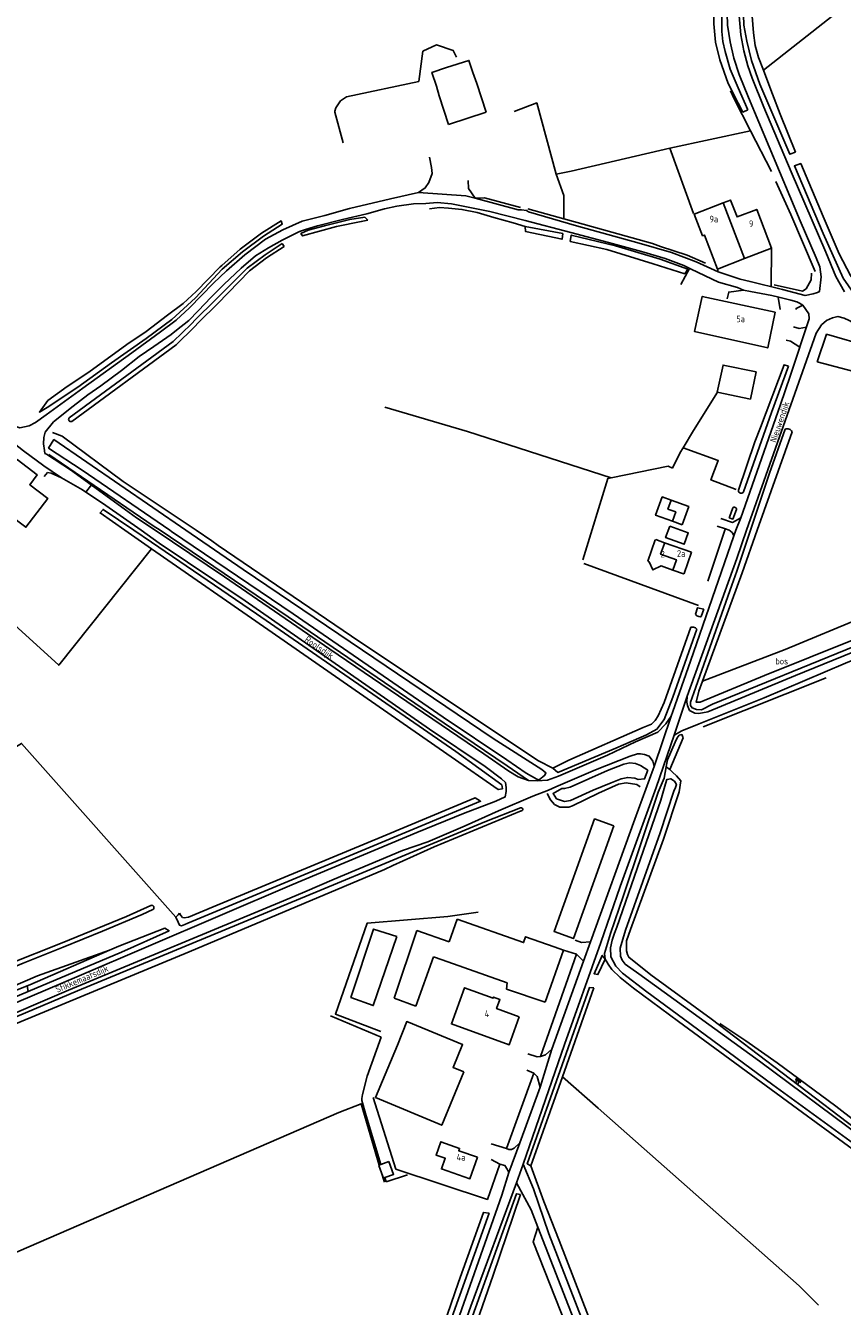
# Model space of a CAD drawing. Header units: metres. Extents: x 226218 to 240385, y 439369 to 449677.
# Tile 300 of 353: x 236603 to 236910, y 446708 to 447190. Entities that reach past the tile are written whole.
import ezdxf

# ---------------------------------------------------------------- set-up
doc = ezdxf.new("R2010")
doc.units = ezdxf.units.M
doc.header["$MEASUREMENT"] = 0
for name, color, linetype in [('BIJGEBOUW', 4, 'Continuous'), ('CULTUURAANDUIDING', 253, 'Continuous'), ('DAKRAND', 4, 'Continuous'), ('DAKRAND-BYG', 4, 'Continuous'), ('HEG', 253, 'Continuous'), ('HEK', 253, 'Continuous'), ('HOOFDGEBOUW', 4, 'Continuous'), ('HOUTWAL', 253, 'Continuous'), ('HUISNUMMER', 253, 'Continuous'), ('INSTEEKSLOOT', 153, 'Continuous'), ('KANTVERH', 253, 'Continuous'), ('KUNSTWERK', 253, 'Continuous'), ('MIDSLTGREPPEL', 253, 'Continuous'), ('OVERIGEAFSCH', 253, 'Continuous'), ('OVLIJNOBJ', 253, 'Continuous'), ('RASTER', 253, 'Continuous'), ('STRAATNAAM', 253, 'Continuous'), ('TALUD', 253, 'Continuous'), ('TUSSENMUUR', 253, 'Continuous')]:
    doc.layers.add(name, color=color, linetype=linetype)
doc.styles.get("Standard").update_dxf_attribs({"font": 'iso.shx'})

# ---------------------------------------------------------------- blocks, each defined once
blk = doc.blocks.new('TA', base_point=(75009.5, 300012))
for p, q in [((75009.5, 300012.5), (75010, 300012.5)), ((75009.5, 300012.25), (75010.5, 300012.25)), ((75009.5, 300012), (75010, 300012)), ((75009.5, 300011.75), (75010.5, 300011.75)), ((75009.5, 300011.5), (75010, 300011.5))]:
    blk.add_line(p, q)

msp = doc.modelspace()

# ---------------------------------------------------------------- linework, layer by layer
at = {"layer": 'BIJGEBOUW'}
for p in [(236765.3, 446853.76), (236750.2, 446849.58)]:
    msp.add_line(p, (236762.34, 446845.32), dxfattribs=at)
msp.add_lwpolyline([(236805.34, 446842.14), (236801.8, 446843.39), (236791.05, 446847.17), (236790.28, 446844.98), (236765.3, 446853.76)], dxfattribs=at)
at = {"layer": 'DAKRAND'}
for points in [[(236761.34, 447174.03), (236755.86, 447172.13), (236757.61, 447167.02), (236758.6, 447163.36), (236762.04, 447152.59)], [(236761.34, 447174.03), (236769.74, 447176.65), (236771.28, 447172.16)], [(236776.23, 447157.19), (236772.75, 447167.95), (236771.28, 447172.16)]]:
    msp.add_lwpolyline(points, dxfattribs=at)
at = {"layer": 'DAKRAND-BYG'}
for p, q in [((236849.91, 447002.06), (236846.22, 447003.39)), ((236750.2, 446849.58), (236741.7, 446824.09)), ((236798.42, 446822.56), (236805.34, 446842.14)), ((236749.81, 446821.1), (236756.46, 446839.69)), ((236756.46, 446839.69), (236759.65, 446838.53)), ((236759.65, 446838.53), (236784.14, 446829.9)), ((236784.14, 446829.9), (236783.82, 446827.5)), ((236783.82, 446827.5), (236798.42, 446822.56)), ((236741.7, 446824.09), (236749.81, 446821.1)), ((236736.07, 446761.31), (236736.7, 446761.56)), ((236736.7, 446761.56), (236739.68, 446762.74))]:
    msp.add_line(p, q, dxfattribs=at)
for points in [[(236884.82, 447082.06), (236882.05, 447068.57), (236854.56, 447074.71), (236857.45, 447087.92), (236884.82, 447082.06)], [(236875.56, 447049.32), (236863.11, 447051.92), (236865.26, 447062.14), (236877.7, 447059.54), (236875.56, 447049.32)], [(236846.22, 447003.39), (236839.9, 447005.68), (236842.4, 447012.56), (236845.74, 447011.35)], [(236845.74, 447011.35), (236852.4, 447008.94), (236849.91, 447002.06)], [(236845.23, 447001.5), (236852.18, 446999.05), (236850.68, 446994.79), (236843.67, 446997.26), (236845.23, 447001.5)], [(236742.71, 446847.29), (236733.9, 446850.11), (236725.42, 446824.39), (236733.83, 446821.33), (236742.71, 446847.29)], [(236767.85, 446796.37), (236759.55, 446776.35), (236734.59, 446786.75), (236742.87, 446806.45), (236746.36, 446815.28), (236767.38, 446806.65), (236763.8, 446798.08), (236767.85, 446796.37)], [(236736.91, 446758.47), (236735.9, 446761.24), (236736.07, 446761.31)], [(236739.68, 446762.74), (236741.46, 446757.87), (236738.2, 446756.68)], [(236738.2, 446756.68), (236737.64, 446756.47), (236736.91, 446758.47)]]:
    msp.add_lwpolyline(points, dxfattribs=at)
at = {"layer": 'HEG'}
msp.add_line((236900.58, 447063.3), (236925.18, 447056.91), dxfattribs=at)
for points in [[(236948.1, 447287.51), (236932.06, 447213.73), (236880.41, 447173.02)], [(236875.61, 447150.17), (236845.26, 447143.63), (236854.2, 447119.08)], [(236791.85, 447120.89), (236805.46, 447117.08), (236810.43, 447115.68), (236838.74, 447107.82), (236841.77, 447106.7)], [(236841.77, 447106.7), (236851.78, 447103.47), (236858.73, 447100.38)], [(236884.44, 447092.31), (236895.17, 447089.89), (236896.51, 447090.79), (236898.33, 447094.18), (236898.47, 447096.63)], [(236568.28, 446992.31), (236615.62, 446949.3), (236650.4, 446993.09)]]:
    msp.add_lwpolyline(points, dxfattribs=at)
at = {"layer": 'HEK'}
for p, q in [((236865.93, 447000), (236866.13, 447000.6)), ((236859.58, 446980.82), (236865.93, 447000))]:
    msp.add_line(p, q, dxfattribs=at)
at = {"layer": 'HOOFDGEBOUW'}
for p, q in [((236776.23, 447157.19), (236762.04, 447152.59)), ((236873.34, 447102.13), (236883.52, 447106.04)), ((236840.03, 446996.49), (236839.97, 446996.33)), ((236843.31, 446995.33), (236840.03, 446996.49)), ((236853.44, 446991.77), (236843.31, 446995.33))]:
    msp.add_line(p, q, dxfattribs=at)
for points in [[(236865.3, 447123.07), (236854.46, 447118.9), (236857.6, 447110.74), (236858.26, 447110.99), (236863.17, 447098.22), (236873.34, 447102.13)], [(236883.52, 447106.04), (236877.91, 447120.62), (236870.54, 447117.79), (236868.1, 447124.14), (236865.3, 447123.07)], [(236575.87, 447000.37), (236586.96, 447015.04), (236589.65, 447013.01), (236599.92, 447026.59), (236607.51, 447020.84), (236604.69, 447017.11), (236611.48, 447011.98), (236603.27, 447001.13), (236597.1, 447005.8), (236594.51, 447002.37), (236596.15, 447001.13), (236588.41, 446990.89)], [(236839.97, 446996.33), (236839.79, 446996.39), (236837.02, 446988.36)], [(236853.44, 446991.77), (236850.62, 446983.74), (236850.5, 446983.78)], [(236837.02, 446988.36), (236837.47, 446988.21), (236838.93, 446985.14), (236842.01, 446986.59), (236846.36, 446985.05)], [(236846.36, 446985.05), (236850.44, 446983.61), (236850.5, 446983.78)], [(236788.68, 446817.09), (236784.89, 446806.58), (236763.18, 446814.42), (236768.1, 446828.02), (236778.9, 446824.11), (236779.04, 446824.5), (236781.39, 446823.65), (236780.13, 446820.17), (236788.68, 446817.09)], [(236772.94, 446764.29), (236770.11, 446756.19), (236759.43, 446759.92), (236760.83, 446763.92), (236757.43, 446765.11), (236759.17, 446770.1), (236766.24, 446767.64), (236765.92, 446766.74), (236772.94, 446764.29)]]:
    msp.add_lwpolyline(points, dxfattribs=at)
at = {"layer": 'HOUTWAL'}
for p, q in [((236857.79, 446926.14), (236904.03, 446944.51)), ((236783.91, 446767.62), (236794.21, 446795.89)), ((236803.66, 446733), (236851.3, 446609.54))]:
    msp.add_line(p, q, dxfattribs=at)
for points in [[(236868.07, 447165.24), (236869.44, 447162.22), (236875.61, 447150.17), (236883.43, 447134.91)], [(236722.45, 447145.61), (236719.42, 447157.16), (236719.42, 447157.56), (236719.76, 447158.89), (236721.45, 447161.41), (236723.79, 447162.99)], [(236755, 447120.83), (236758.7, 447121.36), (236762.04, 447121.16), (236767.13, 447120.63), (236772.88, 447119.42), (236779.1, 447117.58), (236786.35, 447115.63), (236790.95, 447114.28)], [(236772.09, 447124.81), (236775.66, 447124.94), (236789.09, 447121.36)], [(236900.58, 447063.3), (236904.15, 447073.73), (236920.55, 447068.93)], [(236736.66, 446811.57), (236719.56, 446818.15), (236731.57, 446852.31), (236761.82, 446854.81), (236773.17, 446856.43)], [(236572.41, 446817.29), (236607.56, 446832.48), (236634.74, 446842.1)]]:
    msp.add_lwpolyline(points, dxfattribs=at)
at = {"layer": 'INSTEEKSLOOT'}
for p, q in [((236699.58, 447107.77), (236700.37, 447106.67)), ((236667.95, 447082.48), (236668.01, 447082.45)), ((236891.26, 447037.06), (236878.1, 447000)), ((236868.17, 447006.29), (236867.6, 447004.65)), ((236868.17, 447006.29), (236868.88, 447008.44)), ((236875.56, 447000), (236870.44, 446984.64)), ((236872.43, 446984.02), (236878.1, 447000)), ((236868.56, 446979.38), (236870.44, 446984.64)), ((236872.43, 446984.02), (236870.59, 446978.87)), ((236857.02, 446967.54), (236858.03, 446970.41))]:
    msp.add_line(p, q, dxfattribs=at)
for points in [[(236874.55, 447158.09), (236872.73, 447157.26), (236870.89, 447160.64), (236867.19, 447167.97), (236864.08, 447176.91), (236862.43, 447183.46), (236861.78, 447190.45), (236861.92, 447211.22), (236863.05, 447246.16), (236864.1, 447279.84)], [(236863.91, 447282.11), (236864.04, 447283.07), (236866.11, 447282.92), (236866.41, 447280.8), (236864.85, 447211.47), (236864.79, 447192.16), (236864.83, 447187.5), (236865.21, 447183.74), (236866.07, 447179.97), (236867.97, 447173.32), (236870.98, 447166.39), (236874.55, 447158.09)], [(236892.54, 447142.11), (236890.32, 447141.4), (236886.17, 447151.03), (236879.11, 447167.69), (236876.01, 447176.57), (236874.15, 447183.86), (236873.05, 447189.96), (236872.77, 447197.67), (236872.89, 447214.33), (236873.43, 447233.07), (236876.3, 447232.94), (236875.97, 447212.58), (236875.94, 447196.47), (236876.74, 447187.02), (236877.38, 447182.28), (236878.62, 447177.74), (236880.41, 447173.02)], [(236880.41, 447173.02), (236880.92, 447171.67), (236883.83, 447163.97), (236886.71, 447156.46), (236892.54, 447142.11)], [(236921.98, 447086.06), (236920.73, 447086.51), (236919.43, 447087.32), (236916.44, 447091.2), (236913.21, 447095.84), (236908.9, 447103.97), (236902.94, 447117.93), (236894.48, 447137.87), (236892.07, 447136.97), (236902.94, 447111.63), (236910.39, 447094.81), (236914.39, 447089.02), (236916.91, 447085.4), (236918.85, 447083.75), (236920.92, 447083.3), (236922.19, 447083.34), (236923.64, 447084.39), (236923.77, 447084.52)], [(236648.46, 447074.74), (236656.52, 447080.91), (236662.31, 447085.3), (236667.3, 447089.77), (236676.26, 447099.02), (236676.88, 447099.6), (236683.84, 447105.69), (236691.84, 447111.68), (236699.17, 447116.33), (236699.57, 447115.09), (236692.56, 447110.64), (236684.63, 447104.71), (236677.02, 447098.22), (236667.03, 447087.35), (236658.15, 447079.31), (236648.46, 447072.05), (236635.45, 447062.99), (236622.74, 447053.78)], [(236731.71, 447116.54), (236730.58, 447117.78), (236725.04, 447116.91), (236715.48, 447114.48), (236709.39, 447112.9), (236706.61, 447111.53), (236707.2, 447110.7), (236719.97, 447114.26), (236729.32, 447116.05), (236731.71, 447116.54)], [(236805.08, 447111.56), (236790.95, 447114.28), (236790.97, 447112.34), (236804.76, 447109.44), (236805.08, 447111.56)], [(236619.57, 447042.28), (236658.61, 447071.04), (236665.36, 447077.54), (236667.07, 447079.35), (236674.1, 447086.32), (236686.38, 447098.56), (236693.16, 447103.53), (236699.58, 447107.77)], [(236620.55, 447040.96), (236659.67, 447069.77), (236666.53, 447076.38), (236668.25, 447078.2), (236675.29, 447085.17), (236687.3, 447097.51), (236693.74, 447102.38), (236700.37, 447106.67)], [(236851.97, 447098.23), (236850.86, 447096.43), (236838.99, 447100.16), (236821.61, 447105.58), (236807.86, 447108.63), (236808.24, 447111.02), (236824.79, 447106.99), (236841.68, 447101.89), (236851.97, 447098.23)], [(236648.46, 447074.74), (236641.25, 447069.89), (236626.85, 447059.47), (236618.79, 447054.08), (236611.47, 447048.78), (236608.32, 447044.44), (236611.28, 447046.15), (236622.74, 447053.78)], [(236871.11, 447015.13), (236877.16, 447033.27), (236879.3, 447038.59), (236888.19, 447062.24), (236889.86, 447061.66)], [(236889.86, 447061.66), (236883.48, 447044.28), (236872.94, 447014.49)], [(236619.57, 447042.28), (236619.43, 447042.1), (236619.35, 447041.88), (236619.33, 447041.64), (236619.38, 447041.41), (236619.49, 447041.2), (236619.66, 447041.04), (236619.86, 447040.92), (236620.09, 447040.87), (236620.33, 447040.88), (236620.55, 447040.96)], [(236657.35, 447000), (236624.39, 447022.56), (236611.76, 447030.93), (236613.77, 447034.09), (236663.42, 447000)], [(236875.56, 447000), (236882.72, 447021.46), (236888.62, 447037.99)], [(236888.62, 447037.99), (236888.98, 447038.11), (236889.36, 447038.17), (236889.75, 447038.15), (236890.13, 447038.06), (236890.48, 447037.9), (236890.79, 447037.67), (236891.05, 447037.39), (236891.26, 447037.06)], [(236871.11, 447015.13), (236871.09, 447014.87), (236871.13, 447014.61), (236871.24, 447014.38), (236871.4, 447014.18), (236871.62, 447014.03), (236871.87, 447013.94), (236872.13, 447013.93), (236872.38, 447013.98), (236872.61, 447014.1), (236872.8, 447014.27), (236872.94, 447014.49)], [(236640.48, 447000), (236631.12, 447006.51), (236632.25, 447007.88), (236643.85, 447000)], [(236870.38, 447007.78), (236868.96, 447004.21), (236867.6, 447004.65)], [(236868.88, 447008.44), (236869.09, 447008.59), (236869.34, 447008.68), (236869.61, 447008.69), (236869.86, 447008.62), (236870.08, 447008.48), (236870.25, 447008.28), (236870.36, 447008.04), (236870.38, 447007.78)], [(236640.48, 447000), (236650.4, 446993.09), (236694.2, 446962.72), (236763.13, 446914.8), (236780.81, 446902.54), (236782.37, 446902.84), (236782.18, 446904.29), (236764.83, 446916.81), (236689.97, 446968.61), (236650.49, 446995.49), (236643.85, 447000)], [(236657.35, 447000), (236657.98, 446999.57), (236703.72, 446968.62), (236760.13, 446929.79), (236783.96, 446913.7), (236791.27, 446908.69), (236795.27, 446906.44), (236796.1, 446906.25), (236798.33, 446907.92), (236798.67, 446908.84), (236797.2, 446910.1), (236778.81, 446921.68), (236684.93, 446985.22), (236663.42, 447000)], [(236932.17, 446964.12), (236929.28, 446963.01), (236914.84, 446956.41), (236861.26, 446934.65), (236857.19, 446932.49), (236855.25, 446932.67), (236853.62, 446933.2), (236853.05, 446934.14), (236853.05, 446935.43), (236854.33, 446938.96), (236868.56, 446979.38)], [(236870.59, 446978.87), (236857.55, 446943.23), (236856.17, 446939.47), (236855.16, 446935.45), (236856.66, 446935.4), (236880.9, 446945.42), (236931.67, 446965.85), (236932.17, 446964.12)], [(236858.03, 446970.41), (236855.72, 446970.88), (236854.86, 446968.46)], [(236854.86, 446968.46), (236855.13, 446968.14), (236855.45, 446967.88), (236855.81, 446967.68), (236856.2, 446967.56), (236856.61, 446967.52), (236857.02, 446967.54)], [(236853.12, 446963.53), (236843.13, 446935.3), (236840.88, 446930.3), (236839.74, 446928.46), (236838.33, 446927.18), (236835.29, 446925.86), (236807.27, 446913.64), (236801.24, 446910.57), (236803.12, 446908.96), (236824.98, 446918.1), (236836.53, 446923.05), (236840.38, 446925.21), (236843.14, 446928.93), (236846.42, 446937.31), (236855.35, 446962.78)], [(236853.12, 446963.53), (236853.47, 446963.62), (236853.83, 446963.64), (236854.19, 446963.59), (236854.53, 446963.47), (236854.85, 446963.29), (236855.13, 446963.06), (236855.35, 446962.78)], [(236850.24, 446922.04), (236845.31, 446910.07), (236843.88, 446911.03), (236843.99, 446911.78), (236844.35, 446913.66), (236847.31, 446920.35), (236848.06, 446921.94), (236848.78, 446923.01), (236849.83, 446923.2), (236850.24, 446922.04)], [(236836.97, 446909.84), (236834.3, 446911.55), (236832.42, 446912.28), (236830.2, 446912.56), (236827.93, 446912.13), (236821.79, 446909.74), (236807.78, 446903.38), (236805.68, 446902.91), (236804.66, 446902.93), (236801.4, 446901.07), (236802.71, 446899.08), (236805.64, 446898.01), (236807.95, 446898.46), (236816.48, 446902.28), (236823.18, 446905.04), (236826.92, 446906.53), (236829.42, 446907.13), (236832.14, 446906.76), (236833.42, 446906.31), (236835.77, 446906.55), (236836.97, 446909.84)], [(236917.71, 446771.63), (236878.91, 446800.39), (236833.66, 446833.26), (236828.5, 446836.84), (236827.29, 446838.42), (236826.69, 446839.87), (236826.65, 446842.92), (236828.6, 446849.62), (236841.58, 446886.25), (236846.74, 446901.9), (236847.36, 446903.29), (236847.73, 446904.38), (236846.96, 446905.66), (236845.59, 446906.63), (236844.11, 446906.26), (236843.58, 446904.75), (236841.82, 446898.57), (236825.37, 446850.75), (236824.52, 446848.6), (236823.65, 446845.87), (236822.96, 446843.04), (236823.1, 446839.6), (236824.91, 446836.13), (236827.45, 446833.5)], [(236659.55, 446854.52), (236660.49, 446852.74), (236660.96, 446851.5), (236661.73, 446851.35), (236663.02, 446851.8), (236664.11, 446852.29), (236701.65, 446868.03), (236774.16, 446898.16), (236772.11, 446899.48), (236737.05, 446884.82), (236673.69, 446858.42), (236664.37, 446854.58), (236662.78, 446854.34), (236662.12, 446854.49), (236661.52, 446855.22), (236660.99, 446856.01)], [(236739.62, 446875.41), (236775.79, 446890.44), (236789.12, 446895.68)], [(236789.36, 446894.48), (236756.72, 446881), (236741.18, 446874.01)], [(236789.12, 446895.68), (236789.33, 446895.72), (236789.55, 446895.69), (236789.74, 446895.59), (236789.88, 446895.43), (236789.96, 446895.22), (236789.97, 446895.01), (236789.9, 446894.8), (236789.76, 446894.63), (236789.57, 446894.52), (236789.36, 446894.48)], [(236739.62, 446875.41), (236713.75, 446864.54), (236622.69, 446826.86), (236534.55, 446789.66), (236491.07, 446771.55), (236455.07, 446756.5), (236429.8, 446745.47), (236425.74, 446743.65), (236426.27, 446741.9), (236433.9, 446745.63), (236463.28, 446757.61), (236507.41, 446776.07), (236570.52, 446802.58), (236664.66, 446841.54), (236738.09, 446872.49), (236741.18, 446874.01)], [(236417.68, 446760.84), (236426.39, 446764.07), (236445.29, 446771.85), (236463.83, 446779.83), (236479.63, 446786.42), (236503.87, 446796.76), (236518.83, 446802.87), (236535.2, 446809.56), (236556.39, 446818.32), (236570.16, 446824.03), (236585.14, 446830.25), (236602.18, 446837.26), (236617.29, 446843.32), (236632.04, 446849.28), (236646.9, 446855.54), (236651.02, 446857.42)], [(236650.25, 446859.01), (236641.1, 446854.84), (236616.83, 446844.92), (236596.69, 446836.86), (236578.76, 446828.96)], [(236651.02, 446857.42), (236651.2, 446857.6), (236651.32, 446857.81), (236651.39, 446858.05), (236651.38, 446858.3), (236651.3, 446858.54), (236651.16, 446858.75), (236650.97, 446858.91), (236650.74, 446859.01), (236650.49, 446859.04), (236650.25, 446859.01)], [(236659.55, 446854.52), (236660.44, 446855.45), (236660.99, 446856.01)], [(236603.74, 446828.73), (236604.76, 446829.14), (236634.74, 446842.1), (236638.23, 446843.61), (236655.48, 446850.38), (236657.04, 446849.46), (236639.23, 446841.37), (236604.06, 446826.63)], [(236820.91, 446838.82), (236819.86, 446840.16), (236816.77, 446833.26), (236818.23, 446832.97), (236820.91, 446838.82)], [(236827.45, 446833.5), (236836.59, 446826.45), (236850.34, 446816.38), (236884.02, 446791.53), (236917.04, 446767.46), (236922.13, 446762.99), (236931.68, 446753.81), (236948.77, 446737.41), (236967.26, 446719.59), (236972.01, 446715.79), (236977.33, 446712.95), (236980.32, 446710.99), (236982.62, 446710.51), (236973.94, 446701.66), (236948.04, 446674.72), (236944.13, 446671.16)], [(236592.1, 446824.05), (236603.74, 446828.73), (236604.06, 446826.63), (236592.42, 446821.75)], [(236816.68, 446827.94), (236815.05, 446828.09), (236791.66, 446761.83), (236793.07, 446761.05), (236804.89, 446794.55), (236816.68, 446827.94)], [(236789.18, 446750.24), (236787.63, 446750.57), (236769.93, 446701.47), (236746.66, 446634.94), (236741.7, 446620.45)], [(236743.62, 446619.67), (236750.75, 446639.27), (236778.87, 446719.96), (236789.18, 446750.24)], [(236777.31, 446743.27), (236775.21, 446743.58), (236765.79, 446717.34), (236733.76, 446624.02), (236734.99, 446623.81), (236760.84, 446696.98), (236777.31, 446743.27)]]:
    msp.add_lwpolyline(points, dxfattribs=at)
at = {"layer": 'KANTVERH'}
for p, q in [((236769.51, 447131.57), (236769.55, 447128.52)), ((236883.29, 447091.61), (236883.52, 447106.04)), ((236849.4, 447092.36), (236852.6, 447098.47)), ((236863.17, 447098.22), (236863.41, 447097.17)), ((236886.71, 447083), (236885.98, 447087.7)), ((236892.76, 447083.36), (236892.68, 447083.02)), ((236892.76, 447083.36), (236895.19, 447084.66)), ((236625.78, 447014.32), (236627.86, 447017.06)), ((236869.32, 446997.97), (236870.09, 447000)), ((236805.34, 446842.14), (236810.14, 446840.59)), ((236812.86, 446838.06), (236815.47, 446845.29)), ((236738.69, 446755.09), (236738.2, 446756.68)), ((236746.73, 446757.73), (236738.69, 446755.09))]:
    msp.add_line(p, q, dxfattribs=at)
for points in [[(236831.77, 447351.8), (236841.04, 447348.43), (236864.13, 447340.06), (236867.87, 447338.52), (236870.25, 447336.83), (236871.93, 447333.72), (236872.66, 447330.79), (236871.86, 447324.59), (236870.38, 447314.73), (236869.48, 447304.19), (236869, 447288.48), (236868.3, 447262.82), (236866.92, 447212.82), (236866.72, 447198.64), (236866.93, 447189.87), (236867.91, 447183.67), (236869.27, 447177.53), (236871.37, 447171.41), (236874.87, 447162.71), (236894.24, 447116.38), (236900.26, 447102.5), (236901.67, 447099.01), (236902.11, 447095.33)], [(236910.94, 447089.66), (236907.67, 447095.41), (236903.85, 447104.55), (236890.83, 447134.79), (236880.58, 447159.11), (236876.18, 447169.98), (236874.64, 447174.62), (236873.04, 447180.29), (236871.93, 447186.3), (236871.29, 447193.42)], [(236673.79, 447092.9), (236664.78, 447083.61), (236659.69, 447079.05), (236653.85, 447074.61), (236643.11, 447066.7), (236624.71, 447053.48), (236610.85, 447043.41), (236606.83, 447040.53), (236604.51, 447039.31), (236600.96, 447038.52), (236596.86, 447039.85), (236596.22, 447040.53), (236589.21, 447047.96), (236547.8, 447097.09), (236534.85, 447112.13), (236518.45, 447130.55), (236512, 447137.65), (236501.72, 447149.8)], [(236673.79, 447092.9), (236678.69, 447097.6), (236685.54, 447103.59), (236693.3, 447109.4), (236699.85, 447112.92), (236707.1, 447116.26), (236715.61, 447118.41), (236724.89, 447120.95), (236740.29, 447124.68), (236750.84, 447127.01), (236753.32, 447128.7), (236754.71, 447130.77), (236755.99, 447134.17), (236755.65, 447136.35), (236754.99, 447140.24)], [(236750.84, 447127.01), (236768.57, 447125.75), (236772.09, 447124.81)], [(236902.11, 447095.33), (236901.51, 447089.77), (236900.72, 447089.45), (236899.18, 447088.9), (236896.14, 447088.28), (236887.61, 447090.57), (236875.42, 447093.49), (236871.7, 447094.39), (236863.41, 447097.17), (236855.22, 447100.9), (236845.83, 447104.48), (236833.77, 447107.99), (236810.23, 447114.48), (236792.17, 447119.67), (236791.4, 447120.27), (236789.54, 447120.46), (236788.21, 447120.51), (236772.09, 447124.81), (236769.55, 447128.52)], [(236664.44, 447078.92), (236667.95, 447082.48), (236672.85, 447087.69), (236677.7, 447092.39), (236684.17, 447098.5), (236689.58, 447103.18), (236694.41, 447106.19), (236699.52, 447109.14), (236706.03, 447112.28), (236708.32, 447113.07), (236712.87, 447114.46), (236722.24, 447116.83), (236731.35, 447119.02), (236738.05, 447120.81), (236742.71, 447121.9), (236748.89, 447122.71), (236753.61, 447122.9), (236757.87, 447123.18), (236763.22, 447122.68), (236769.42, 447121.46), (236777.58, 447119.85), (236790.88, 447116.53)], [(236790.88, 447116.53), (236808.1, 447112.01), (236822.23, 447108.23), (236834.57, 447104.87), (236843.57, 447102.19), (236850.49, 447099.58), (236853.23, 447098.14)], [(236853.23, 447098.14), (236863.54, 447093.33), (236870.65, 447091.26), (236872.98, 447090.22)], [(236866.85, 447086.97), (236867.42, 447089.58), (236872.98, 447090.22), (236875.53, 447089.81), (236883.57, 447088.33), (236886.2, 447087.64), (236890.8, 447086.55), (236893.04, 447085.93), (236894.05, 447085.41), (236895.22, 447084.64), (236897.46, 447081.41), (236897.64, 447079.48), (236890.63, 447058.36), (236886.69, 447046.88), (236871.89, 447004.72)], [(236610.48, 447036.89), (236613.65, 447040.8), (236621.03, 447046.72), (236626.55, 447050.87), (236631.38, 447054.29), (236639.19, 447060.1), (236645.82, 447065.31), (236651.36, 447069.12), (236657.89, 447073.65), (236659.92, 447075.21), (236664.44, 447078.92)], [(236874.14, 447000), (236900.2, 447074.1), (236902.32, 447077.28), (236904.11, 447078.82), (236906.45, 447079.83), (236908.43, 447080.34), (236910.83, 447079.7), (236912.6, 447078.92), (236915.75, 447077.13), (236920.23, 447074.36), (236924.62, 447071.82), (236930.56, 447069.72), (236949.1, 447065.43), (236950.42, 447063.28), (236950.3, 447062.38), (236949.75, 447059.59)], [(236891.68, 447076.46), (236893.93, 447075.92), (236896.61, 447076.4)], [(236888.97, 447071.46), (236890.6, 447071.13), (236894.1, 447068.81)], [(236594.78, 447035.83), (236602.36, 447029.82), (236610.05, 447024.19), (236616.67, 447019.7)], [(236611.01, 447028.57), (236610.42, 447028.93), (236610.2, 447030), (236609.86, 447032.47), (236609.99, 447034.93), (236610.48, 447036.89)], [(236611.01, 447028.57), (236620.03, 447022.73), (236644.83, 447004.75), (236651.88, 447000)], [(236610.08, 447020.23), (236611.43, 447021.69), (236612.74, 447021.43), (236616.67, 447019.7), (236624.54, 447015.16), (236633.28, 447009.27), (236646.53, 447000)], [(236863.07, 447001.54), (236866.13, 447000.6), (236867.52, 447000)], [(236864.38, 447004.47), (236868.85, 447002.99), (236871.89, 447004.72), (236870.09, 447000)], [(236571.86, 446810.73), (236622.42, 446832.09), (236703.15, 446866.69), (236750.24, 446886.37), (236767.72, 446893.52), (236779.89, 446898.2), (236783.38, 446899.8), (236783.72, 446901.85), (236783.79, 446903.35), (236783.53, 446905.17), (236781.95, 446906.62), (236775.88, 446911.16), (236754.91, 446925.28), (236685.63, 446973.51), (236653.37, 446995.21), (236646.53, 447000)], [(236651.88, 447000), (236677.92, 446982.47), (236717.46, 446955.33), (236775.35, 446915.93), (236784.77, 446909.44), (236788.26, 446907.28), (236792.13, 446906), (236795.4, 446905.76), (236799.29, 446906.03), (236803.46, 446907.59), (236821.9, 446915.49), (236832.38, 446920.43), (236840.77, 446924.14), (236843.78, 446927.24), (236845.81, 446930.09), (236839.36, 446911.2)], [(236790.13, 446761.74), (236805.74, 446806.68), (236819.36, 446845.02), (236826.55, 446866.07), (236840.07, 446903.36), (236846.9, 446922.98), (236849.83, 446924.59), (236856.31, 446927.23), (236880.72, 446937.01), (236911.24, 446950.1), (236921.02, 446954.12), (236930.69, 446958.2), (236939.69, 446962.3), (236947.59, 446965.01), (236970.05, 446974.54), (236988.28, 446981.9), (237000, 446987.13), (237015.65, 446994.11), (237030.33, 447000)], [(236845.81, 446930.09), (236846.44, 446931.92), (236853.08, 446950.76), (236869.32, 446997.97), (236868.76, 446999.02), (236867.97, 446999.81), (236867.52, 447000)], [(236851.77, 446937.63), (236870.42, 446989.41), (236874.14, 447000)], [(236846.9, 446922.98), (236851.77, 446937.63), (236851.66, 446935.41), (236851.87, 446934.1), (236852.7, 446932.3), (236854.71, 446931.3), (236856.14, 446931.15), (236859.52, 446931.79), (236892.44, 446945.39), (236914, 446954.21), (236928.38, 446960.66), (236933.55, 446964.14), (236934.25, 446966.09), (236934.28, 446967.62), (236933.88, 446969.18), (236933.15, 446970.75), (236932.7, 446971.6), (236932.29, 446972.15), (236931.92, 446972.6), (236931.72, 446973.3)], [(236809.72, 446845.87), (236812.09, 446845.05), (236815.47, 446845.29), (236832.08, 446891.45), (236839, 446910.16), (236839.36, 446911.2), (236838.88, 446913.2), (236837.55, 446915.12), (236835.73, 446915.74), (236834.24, 446915.98), (236833.17, 446916), (236830.3, 446915.15), (236817.32, 446909.98), (236802.45, 446903.51), (236799.65, 446902.36), (236793.83, 446900.05), (236780.89, 446894.5), (236768.4, 446888.9), (236754.3, 446882.9), (236744.79, 446879.68), (236736.14, 446875.96), (236719.08, 446868.79), (236708.15, 446864.08), (236700.07, 446860.76), (236619.32, 446827.16), (236529.84, 446788.77)], [(236800.93, 446804.9), (236812.86, 446838.06), (236810.14, 446840.59)], [(236736.7, 446761.56), (236731.08, 446779.83), (236729.5, 446785.67), (236729.5, 446786.41), (236729.81, 446787.9), (236731.55, 446794.83), (236736.79, 446809.51)], [(236791.86, 446803.2), (236795.39, 446802), (236796.63, 446802.14), (236798.58, 446802.8), (236800.93, 446804.9), (236796.54, 446790.59)], [(236788.85, 446769.68), (236796.54, 446790.59), (236795.39, 446794.69), (236794.21, 446795.89), (236791.51, 446797.1)], [(236778.16, 446769.35), (236783.91, 446767.62), (236784.8, 446767.19), (236785.73, 446767.18), (236786.73, 446767.7), (236788.85, 446769.68), (236784.7, 446758.57)], [(236641.86, 446355.16), (236643.19, 446358.06), (236646.67, 446366.76), (236673.23, 446442.23), (236693.77, 446500), (236707.37, 446538.25), (236724.45, 446586.8), (236747.21, 446650.71), (236782.1, 446750.03), (236784.7, 446758.57), (236784.18, 446759.84), (236783.28, 446761.21), (236781.4, 446761.69), (236778.11, 446763.46)], [(236697.01, 446500), (236701.67, 446513.12), (236736.56, 446612.38), (236770.5, 446708.29), (236787.66, 446754.74), (236788.28, 446756.41), (236790.13, 446761.74), (236794.01, 446752.44), (236799.79, 446735.47), (236852.2, 446600.55), (236859.57, 446581.7), (236861.03, 446579.32), (236863.07, 446579.17), (236870.46, 446586.33), (236932.7, 446649.6), (236937.64, 446654.2)], [(236787.16, 446500), (236807.6, 446521.37), (236858.74, 446574.89), (236856.7, 446580.99), (236818.7, 446678.86), (236795.69, 446738.04), (236793.17, 446744.52), (236787.66, 446754.74)]]:
    msp.add_lwpolyline(points, dxfattribs=at)
at = {"layer": 'KUNSTWERK'}
msp.add_lwpolyline([(236824.24, 446888.86), (236816.99, 446891.47), (236801.75, 446849.12), (236809, 446846.51), (236824.24, 446888.86)], dxfattribs=at)
at = {"layer": 'MIDSLTGREPPEL'}
msp.add_line((236812.93, 446987.57), (236856.01, 446971.79), dxfattribs=at)
at = {"layer": 'OVERIGEAFSCH'}
msp.add_line((236667.23, 447000), (236673.15, 446996.03), dxfattribs=at)
for points in [[(236613.3, 447036.76), (236616.83, 447035.37), (236639.79, 447018.4), (236667.23, 447000)], [(236611.82, 447028.45), (236651.11, 447001.73), (236653.68, 447000)], [(236653.68, 447000), (236701.81, 446967.53), (236763.23, 446925.64), (236784.11, 446911.45), (236792.13, 446906)], [(236843.88, 446911.03), (236843.13, 446906.78), (236840.9, 446901.56), (236827.83, 446862.69), (236822.93, 446848.4), (236820.76, 446840.92), (236820.91, 446838.82)], [(236845.31, 446910.07), (236846.25, 446909.09), (236847.79, 446907.65), (236849.44, 446905.77), (236848.79, 446901.62), (236842.84, 446883.92), (236832.88, 446856.49), (236830.47, 446849.88), (236829.03, 446845.61), (236828.92, 446843.58), (236829.02, 446841.95), (236829.34, 446840.57), (236829.9, 446839.52), (236838.11, 446832.9), (236860.79, 446816.37)], [(236799.16, 446901.05), (236800.4, 446898.66), (236801.94, 446896.97), (236803.95, 446895.87), (236807.28, 446895.96), (236808.74, 446896.45), (236818.45, 446901.15), (236825.91, 446904.52), (236828.89, 446905.08), (236832.86, 446904.45), (236834.06, 446903.6)]]:
    msp.add_lwpolyline(points, dxfattribs=at)
at = {"layer": 'OVLIJNOBJ'}
for points in [[(236857.55, 446943.23), (236888.64, 446955.25), (236918.82, 446967.74), (236927.55, 446970.77), (236928.94, 446970.97), (236931.42, 446970.28), (236931.67, 446965.85)], [(236548.32, 446900.11), (236557.69, 446902.29), (236575.55, 446906.94), (236585.11, 446909.73), (236591.5, 446913.22), (236597.43, 446917.32), (236601.62, 446919.9), (236659.55, 446854.52)], [(236860.79, 446816.37), (236887.5, 446796.05), (236921.41, 446770.24), (236924.3, 446768.52)], [(236864.04, 446814.64), (236873.87, 446808.11), (236885.56, 446799.82), (236907.71, 446783.53), (236923.35, 446771.35)]]:
    msp.add_lwpolyline(points, dxfattribs=at)
at = {"layer": 'RASTER'}
for p, q in [((236823.16, 447019.72), (236823.16, 447019.72)), ((236796.63, 446802.14), (236810.14, 446840.59)), ((236717.73, 446817.47), (236736.79, 446809.51))]:
    msp.add_line(p, q, dxfattribs=at)
for points in [[(236723.79, 447162.99), (236750.9, 447168.77), (236752.47, 447180.1), (236757.63, 447182.48), (236763.89, 447180.33), (236765.13, 447177.85)], [(236786.76, 447157.48), (236795.27, 447160.68), (236802.55, 447133.86), (236805.41, 447125.91), (236805.46, 447117.08)], [(236802.55, 447133.86), (236808.2, 447135.08), (236845.26, 447143.63)], [(236885.07, 447131.14), (236890.71, 447118.67), (236899.85, 447097.32)], [(236850.27, 447031), (236854.15, 447037.47), (236863.17, 447051.91)], [(236738.15, 447046.27), (236769.2, 447037.18), (236823.16, 447019.72)], [(236846.25, 447023.42), (236849.21, 447029.24), (236850.27, 447031)], [(236870.14, 447015.37), (236860.7, 447018.95), (236863.44, 447026.26), (236850.27, 447031)], [(236823.16, 447019.72), (236821.94, 447019.47), (236812.54, 446988.88)], [(236846.25, 447023.42), (236844.7, 447024.09), (236823.16, 447019.72)], [(236673.15, 446996.03), (236675.55, 446994.26), (236728.77, 446958.13), (236795.92, 446913.35), (236801.24, 446910.57)], [(236820.91, 446838.82), (236821.56, 446837.78), (236822.1, 446836.9), (236823.48, 446834.9), (236826.57, 446831.82), (236831.62, 446827.93), (236848.46, 446815.29), (236895.14, 446781.15), (236915.65, 446766.1), (236922.57, 446760.53), (236969.44, 446715.54)], [(236804.89, 446794.55), (236818.34, 446782.8), (236893.89, 446715.9), (236901.17, 446708.73)], [(236465.57, 446670.64), (236475.99, 446675.57), (236570.4, 446716.02), (236720.81, 446781.17), (236729.25, 446784.4), (236736.07, 446761.31)], [(236733.79, 446786.8), (236742.34, 446759.86), (236776.68, 446748.47), (236781.4, 446761.69)], [(236793.07, 446761.05), (236797.97, 446747.61), (236803.66, 446733)], [(236736.91, 446758.47), (236737.85, 446755.31), (236738, 446754.88)], [(236851.32, 446573.66), (236854.46, 446577.11), (236818.95, 446669.15), (236793.87, 446732.45), (236795.69, 446738.04)]]:
    msp.add_lwpolyline(points, dxfattribs=at)
at = {"layer": 'TUSSENMUUR'}
msp.add_line((236865.3, 447123.07), (236873.34, 447102.13), dxfattribs=at)
for points in [[(236846.22, 447003.39), (236847.46, 447006.91), (236844.54, 447007.95), (236845.74, 447011.35)], [(236843.31, 446995.33), (236843.21, 446995.06), (236841.79, 446991.05), (236847.74, 446988.93), (236846.36, 446985.05)]]:
    msp.add_lwpolyline(points, dxfattribs=at)

# ---------------------------------------------------------------- block references
at = {"layer": 'TALUD', "xscale": 1.93, "yscale": 1.93, "rotation": 241.24}
msp.add_blockref('TA', (236893.79, 446793.6), dxfattribs=at)

# ---------------------------------------------------------------- texts
at = {"layer": 'CULTUURAANDUIDING'}
msp.add_text('bos', height=2.5, dxfattribs=at).set_placement((236884.92, 446949.56))
at = {"layer": 'HUISNUMMER'}
for s, p in [('9a', (236860.18, 447115.76)), ('9', (236875, 447114)), ('5a', (236870.27, 447078.24)), ('2', (236841.79, 446989.78)), ('2a', (236847.96, 446990.01)), ('4', (236775.67, 446817.04)), ('4a', (236765.14, 446763.06))]:
    msp.add_text(s, height=2.5, dxfattribs=at).set_placement(p)
at = {"layer": 'STRAATNAAM'}
for s, rotation, p in [('Nieuwendijk', 71.0939, (236885.11, 447032.81)), ('Roolsdijk', 325.0221, (236707.77, 446958.42)), ('Stikkemaatsdijk', 22.8976, (236615.02, 446826.06))]:
    msp.add_text(s, height=2.5, rotation=rotation, dxfattribs=at).set_placement(p)

doc.saveas('drawing.dxf')
